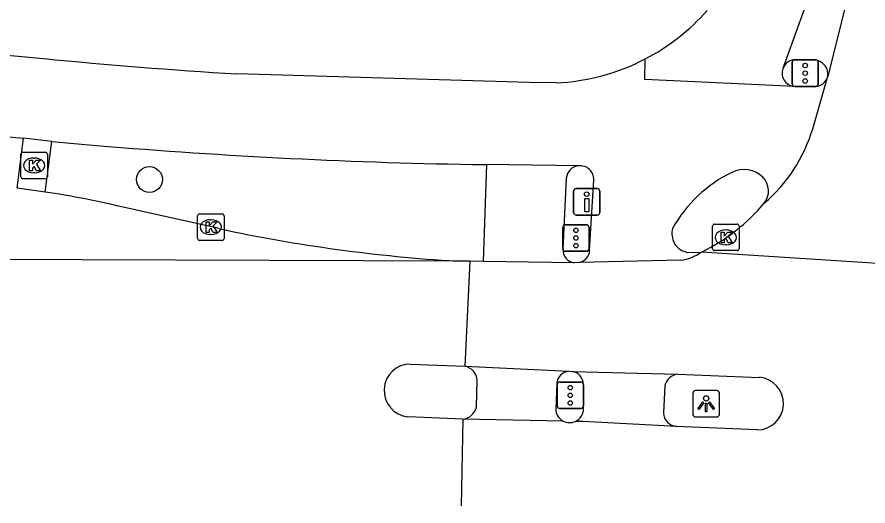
# Model space of a CAD drawing. Extents: x 160732 to 162105, y 387428 to 388479.
# Drawn here: x 161722.96 to 161755.09, y 387446.76 to 387465.2 of the extents above; entities that cross this region are included whole.
import ezdxf

# ---------------------------------------------------------------- set-up
doc = ezdxf.new("R2010")
doc.units = 0
for name, color, linetype in [('IMGEO_Boom', 7, 'Continuous'), ('IMGEO_Drukknoppaal', 7, 'Continuous'), ('IMGEO_Fietspad_gesloten', 7, 'Continuous'), ('IMGEO_Kolk', 7, 'Continuous'), ('IMGEO_Lichtpunt', 7, 'Continuous'), ('IMGEO_Rijbaan_lokaal_gesloten', 7, 'Continuous'), ('IMGEO_Rijbaan_lokaal_open', 7, 'Continuous'), ('IMGEO_Verkeersregelinstallatiepaal', 7, 'Continuous'), ('IMGEO_Voetpad_gesloten', 7, 'Continuous'), ('IMGEO_Voetpad_open', 7, 'Continuous')]:
    doc.layers.add(name, color=color, linetype=linetype)

msp = doc.modelspace()

# ---------------------------------------------------------------- linework, layer by layer
at = {"layer": 'IMGEO_Boom'}
msp.add_circle((161727.955, 387459.071), 0.489, dxfattribs=at)
at = {"layer": 'IMGEO_Drukknoppaal'}
for p, q in [((161743.976, 387457.831), (161743.976, 387458.631)), ((161743.976, 387458.631), (161743.976, 387457.831)), ((161744.076, 387458.731), (161744.866, 387458.731)), ((161744.866, 387458.731), (161744.076, 387458.731)), ((161744.966, 387458.631), (161744.966, 387457.831)), ((161744.966, 387457.831), (161744.966, 387458.631)), ((161744.866, 387457.731), (161744.076, 387457.731)), ((161744.076, 387457.731), (161744.866, 387457.731))]:
    msp.add_line(p, q, dxfattribs=at)
msp.add_lwpolyline([(161744.546, 387458.356), (161744.546, 387457.856), (161744.396, 387457.856), (161744.396, 387458.356), (161744.546, 387458.356)], dxfattribs=at)
msp.add_circle((161744.471, 387458.521), 0.085, dxfattribs=at)
for centre, start, end in [((161744.076, 387458.631), 90, 180), ((161744.076, 387458.631), 90, 180), ((161744.866, 387458.631), 0, 90), ((161744.866, 387458.631), 360, 90), ((161744.076, 387457.831), 180, 270), ((161744.076, 387457.831), 180, 270), ((161744.866, 387457.831), 270, 0), ((161744.866, 387457.831), 270, 0)]:
    msp.add_arc(centre, 0.1, start, end, dxfattribs=at)
at = {"layer": 'IMGEO_Fietspad_gesloten'}
for points in [[(161743.317, 387462.715), (161742.296, 387462.73), (161731.259, 387463.057)], [(161752.329, 387462.584), (161753.051, 387462.574)], [(161724.265, 387460.507), (161723.194, 387460.636)], [(161724.265, 387460.507), (161725.956, 387460.358)], [(161740.62, 387459.634), (161740.689, 387459.633)], [(161744.165, 387459.589), (161740.689, 387459.633)], [(161744.582, 387456.398), (161744.738, 387459.059)], [(161748.274, 387456.32), (161748.802, 387456.335)], [(161744.344, 387450.354), (161744.35, 387451.34)], [(161747.418, 387451.285), (161747.371, 387450.265)]]:
    msp.add_lwpolyline(points, dxfattribs=at)
for centre, radius, start, end in [((161729.182, 387529.628), 66.199, 259.7962, 265.4677), ((161743.688, 387666.339), 203.662, 264.43877, 266.50127), ((161742.955, 387470.777), 8.07, 272.5702, 297.4898), ((161730.933, 387545.769), 85.484, 255.84902, 264.80581), ((161753.054, 387463.137), 0.563, 269.6739, 333.7674), ((161743.644, 387669.745), 210.133, 265.17143, 269.17547), ((161744.219, 387459.073), 0.519, 358.4989, 95.9662), ((161752.158, 387454.754), 5.085, 115.6472, 150.8766), ((161750.415, 387458.411), 1.034, 46.7986, 116.3225), ((161750.583, 387458.638), 0.755, 322.2173, 44.2643), ((161748.405, 387457.026), 0.718, 163.5722, 259.5161), ((161744.078, 387456.428), 0.505, 283.1325, 356.5509), ((161743.846, 387451.333), 0.504, 0.8028, 81.3539), ((161747.978, 387451.156), 0.574, 96.0524, 167.0148), ((161743.823, 387450.423), 0.526, 295.0194, 352.5095), ((161747.899, 387450.286), 0.528, 182.2936, 266.5628)]:
    msp.add_arc(centre, radius, start, end, dxfattribs=at)
at = {"layer": 'IMGEO_Kolk'}
for p, q in [((161723.1, 387459.176), (161723.1, 387460.028)), ((161723.175, 387460.102), (161724.027, 387460.102)), ((161723.588, 387459.882), (161723.613, 387459.882)), ((161724.101, 387460.028), (161724.101, 387459.176)), ((161723.611, 387459.322), (161723.586, 387459.322)), ((161724.027, 387459.102), (161723.175, 387459.102)), ((161729.772, 387456.848), (161729.772, 387457.7)), ((161729.847, 387457.774), (161730.699, 387457.774)), ((161730.773, 387457.7), (161730.773, 387456.848)), ((161730.26, 387457.554), (161730.285, 387457.554)), ((161749.225, 387456.461), (161749.225, 387457.313)), ((161749.3, 387457.387), (161750.152, 387457.387)), ((161750.226, 387457.313), (161750.226, 387456.461)), ((161730.283, 387456.994), (161730.258, 387456.994)), ((161749.713, 387457.167), (161749.738, 387457.167)), ((161730.699, 387456.774), (161729.847, 387456.774)), ((161750.152, 387456.387), (161749.3, 387456.387)), ((161749.736, 387456.607), (161749.711, 387456.607))]:
    msp.add_line(p, q, dxfattribs=at)
for points in [[(161723.1, 387459.176), (161723.1, 387460.028)], [(161723.175, 387460.102), (161724.027, 387460.102)], [(161724.101, 387460.028), (161724.101, 387459.176)], [(161723.421, 387459.802), (161723.544, 387459.802), (161723.544, 387459.651), (161723.674, 387459.802), (161723.838, 387459.802), (161723.692, 387459.651), (161723.845, 387459.402), (161723.693, 387459.402), (161723.608, 387459.566), (161723.544, 387459.499), (161723.544, 387459.402), (161723.421, 387459.402), (161723.421, 387459.802)], [(161724.027, 387459.102), (161723.175, 387459.102)], [(161729.772, 387456.848), (161729.772, 387457.7)], [(161729.847, 387457.774), (161730.699, 387457.774)], [(161730.773, 387457.7), (161730.773, 387456.848)], [(161730.093, 387457.474), (161730.216, 387457.474), (161730.216, 387457.323), (161730.346, 387457.474), (161730.51, 387457.474), (161730.364, 387457.323), (161730.517, 387457.074), (161730.365, 387457.074), (161730.28, 387457.238), (161730.216, 387457.171), (161730.216, 387457.074), (161730.093, 387457.074), (161730.093, 387457.474)], [(161749.225, 387456.461), (161749.225, 387457.313)], [(161749.3, 387457.387), (161750.152, 387457.387)], [(161750.226, 387457.313), (161750.226, 387456.461)], [(161749.546, 387457.087), (161749.669, 387457.087), (161749.669, 387456.936), (161749.799, 387457.087), (161749.963, 387457.087), (161749.817, 387456.936), (161749.97, 387456.687), (161749.818, 387456.687), (161749.733, 387456.851), (161749.669, 387456.784), (161749.669, 387456.687), (161749.546, 387456.687), (161749.546, 387457.087)], [(161730.699, 387456.774), (161729.847, 387456.774)], [(161750.152, 387456.387), (161749.3, 387456.387)]]:
    msp.add_lwpolyline(points, dxfattribs=at)
for centre, start, end in [((161723.177, 387460.026), 91.552, 178.448), ((161723.177, 387460.026), 91.552, 178.448), ((161724.025, 387460.026), 1.552, 88.448), ((161724.025, 387460.026), 1.552, 88.448), ((161723.177, 387459.178), 181.552, 268.448), ((161723.177, 387459.178), 181.552, 268.448), ((161724.025, 387459.178), 271.552, 358.448), ((161724.025, 387459.178), 271.552, 358.448), ((161729.849, 387457.698), 91.552, 178.448), ((161729.849, 387457.698), 91.552, 178.448), ((161730.697, 387457.698), 1.552, 88.448), ((161730.697, 387457.698), 1.552, 88.448), ((161749.302, 387457.311), 91.552, 178.448), ((161749.302, 387457.311), 91.552, 178.448), ((161750.15, 387457.311), 1.552, 88.448), ((161750.15, 387457.311), 1.552, 88.448), ((161729.849, 387456.85), 181.552, 268.448), ((161729.849, 387456.85), 181.552, 268.448), ((161730.697, 387456.85), 271.552, 358.448), ((161730.697, 387456.85), 271.552, 358.448), ((161749.302, 387456.463), 181.552, 268.448), ((161749.302, 387456.463), 181.552, 268.448), ((161750.15, 387456.463), 271.552, 358.448), ((161750.15, 387456.463), 271.552, 358.448)]:
    msp.add_arc(centre, 0.0765, start, end, dxfattribs=at)
for centre, major_axis, ratio, start_param, end_param in [((161723.587, 387459.602), (-0.387, 0.002), 0.722429, 4.712389, 7.853982), ((161723.612, 387459.602), (-0.39, 0.002), 0.717154, 1.570796, 4.712389), ((161730.259, 387457.274), (-0.387, 0.002), 0.722429, 4.712389, 7.853982), ((161730.284, 387457.274), (-0.39, 0.002), 0.717154, 1.570796, 4.712389), ((161749.712, 387456.887), (-0.387, 0.002), 0.722429, 4.712389, 7.853982), ((161749.737, 387456.887), (-0.39, 0.002), 0.717154, 1.570796, 4.712389)]:
    msp.add_ellipse(centre, major_axis=major_axis, ratio=ratio, start_param=start_param, end_param=end_param, dxfattribs=at)
at = {"layer": 'IMGEO_Lichtpunt'}
for p, q in [((161748.485, 387451.016), (161748.485, 387450.209)), ((161748.485, 387451.016), (161748.485, 387450.209)), ((161749.387, 387451.111), (161748.579, 387451.111)), ((161749.387, 387451.111), (161748.579, 387451.111)), ((161749.481, 387450.209), (161749.481, 387451.016)), ((161749.481, 387450.209), (161749.481, 387451.016)), ((161748.579, 387450.115), (161749.387, 387450.115)), ((161748.579, 387450.115), (161749.387, 387450.115))]:
    msp.add_line(p, q, dxfattribs=at)
for points in [[(161748.859, 387450.68), (161748.898, 387450.652), (161748.71, 387450.39), (161748.672, 387450.417), (161748.859, 387450.68)], [(161748.961, 387450.632), (161749.008, 387450.632), (161749.008, 387450.31), (161748.961, 387450.31), (161748.961, 387450.632)], [(161749.071, 387450.652), (161749.109, 387450.679), (161749.296, 387450.417), (161749.257, 387450.389), (161749.071, 387450.652)]]:
    msp.add_lwpolyline(points, dxfattribs=at)
msp.add_circle((161748.984, 387450.814), 0.0994, dxfattribs=at)
for centre, start, end in [((161748.579, 387451.016), 90, 180), ((161748.579, 387451.016), 90, 180), ((161749.387, 387451.016), 0, 90), ((161749.387, 387451.016), 0, 90), ((161748.579, 387450.209), 180, 270), ((161748.579, 387450.209), 180, 270), ((161749.387, 387450.209), 270, 0), ((161749.387, 387450.209), 270, 360)]:
    msp.add_arc(centre, 0.0946, start, end, dxfattribs=at)
at = {"layer": 'IMGEO_Rijbaan_lokaal_gesloten'}
for points in [[(161751.9, 387463.309), (161753.146, 387466.763)], [(161754.499, 387466.658), (161753.575, 387462.953)], [(161752.329, 387462.584), (161752.319, 387462.582), (161746.668, 387462.838), (161746.68, 387463.618)], [(161753.007, 387460.987), (161753.559, 387462.888)], [(161753.559, 387462.888), (161753.575, 387462.953)], [(161750.931, 387457.9), (161751.179, 387458.176)], [(161739.56, 387455.993), (161693.488, 387456.154), (161680.31, 387456.415)], [(161748.802, 387456.335), (161749.024, 387456.44)], [(161748.024, 387456.023), (161744.193, 387455.937)], [(161774.66, 387454.665), (161748.802, 387456.335)], [(161740.062, 387455.985), (161739.56, 387455.993)], [(161740.062, 387455.985), (161739.864, 387452.024)], [(161740.563, 387455.978), (161740.062, 387455.985)], [(161743.992, 387455.931), (161740.563, 387455.978)], [(161744.193, 387455.937), (161743.992, 387455.931)], [(161737.821, 387452.11), (161739.864, 387452.024)], [(161739.864, 387452.024), (161743.792, 387451.835)], [(161743.792, 387451.835), (161743.922, 387451.831)], [(161743.922, 387451.831), (161747.917, 387451.727)], [(161747.917, 387451.727), (161750.993, 387451.608)], [(161739.794, 387450.032), (161737.716, 387450.123)], [(161739.794, 387450.032), (161739.727, 387446.755)], [(161743.585, 387449.956), (161739.794, 387450.032)], [(161747.867, 387449.759), (161744.322, 387449.941), (161744.045, 387449.946)], [(161750.912, 387449.626), (161747.867, 387449.759)]]:
    msp.add_lwpolyline(points, dxfattribs=at)
for centre, radius, start, end in [((161742.942, 387470.796), 8.093, 297.507, 318.6558), ((161752.356, 387463.089), 0.506, 154.2456, 266.9821), ((161747.306, 387462.695), 5.951, 310.6017, 343.3262), ((161745.503, 387463.015), 7.458, 298.1722, 316.7031), ((161747.789, 387457.734), 1.727, 277.8085, 305.8959), ((161737.814, 387451.114), 0.996, 89.5686, 264.3816), ((161750.909, 387450.619), 0.993, 270.1698, 85.1497), ((161743.825, 387450.424), 0.526, 242.8033, 294.7059)]:
    msp.add_arc(centre, radius, start, end, dxfattribs=at)
at = {"layer": 'IMGEO_Rijbaan_lokaal_open'}
for points in [[(161724.018, 387458.6), (161722.955, 387458.743)], [(161730.593, 387457.217), (161726.899, 387458.04)]]:
    msp.add_lwpolyline(points, dxfattribs=at)
for centre, radius, start, end in [((161718.935, 387424.76), 34.219, 76.5423, 81.458), ((161743.087, 387515.289), 59.401, 257.85821, 266.59606)]:
    msp.add_arc(centre, radius, start, end, dxfattribs=at)
at = {"layer": 'IMGEO_Verkeersregelinstallatiepaal'}
for p, q in [((161752.227, 387462.68), (161752.227, 387463.48)), ((161752.227, 387463.48), (161752.227, 387462.68)), ((161752.327, 387463.58), (161753.117, 387463.58)), ((161753.117, 387463.58), (161752.327, 387463.58)), ((161753.217, 387463.48), (161753.217, 387462.68)), ((161753.217, 387462.68), (161753.217, 387463.48)), ((161753.117, 387462.58), (161752.327, 387462.58)), ((161752.327, 387462.58), (161753.117, 387462.58)), ((161743.669, 387457.364), (161744.459, 387457.364)), ((161744.459, 387457.364), (161743.669, 387457.364)), ((161743.569, 387456.464), (161743.569, 387457.264)), ((161743.569, 387457.264), (161743.569, 387456.464)), ((161744.559, 387457.264), (161744.559, 387456.464)), ((161744.559, 387456.464), (161744.559, 387457.264)), ((161744.459, 387456.364), (161743.669, 387456.364)), ((161743.669, 387456.364), (161744.459, 387456.364)), ((161743.355, 387450.531), (161743.355, 387451.331)), ((161743.355, 387451.331), (161743.355, 387450.531)), ((161743.455, 387451.431), (161744.245, 387451.431)), ((161744.245, 387451.431), (161743.455, 387451.431)), ((161744.345, 387451.331), (161744.345, 387450.531)), ((161744.345, 387450.531), (161744.345, 387451.331)), ((161744.245, 387450.431), (161743.455, 387450.431)), ((161743.455, 387450.431), (161744.245, 387450.431))]:
    msp.add_line(p, q, dxfattribs=at)
for centre in [(161752.722, 387463.37), (161752.722, 387463.08), (161752.722, 387462.79), (161744.064, 387457.154), (161744.064, 387456.864), (161744.064, 387456.574), (161743.85, 387451.221), (161743.85, 387450.931), (161743.85, 387450.641)]:
    msp.add_circle(centre, 0.085, dxfattribs=at)
for centre, start, end in [((161752.327, 387463.48), 90, 180), ((161752.327, 387463.48), 90, 180), ((161753.117, 387463.48), 0, 90), ((161753.117, 387463.48), 360, 90), ((161752.327, 387462.68), 180, 270), ((161752.327, 387462.68), 180, 270), ((161753.117, 387462.68), 270, 0), ((161753.117, 387462.68), 270, 0), ((161743.669, 387457.264), 90, 180), ((161743.669, 387457.264), 90, 180), ((161744.459, 387457.264), 0, 90), ((161744.459, 387457.264), 360, 90), ((161743.669, 387456.464), 180, 270), ((161743.669, 387456.464), 180, 270), ((161744.459, 387456.464), 270, 0), ((161744.459, 387456.464), 270, 0), ((161743.455, 387451.331), 90, 180), ((161743.455, 387451.331), 90, 180), ((161744.245, 387451.331), 0, 90), ((161744.245, 387451.331), 360, 90), ((161743.455, 387450.531), 180, 270), ((161743.455, 387450.531), 180, 270), ((161744.245, 387450.531), 270, 0), ((161744.245, 387450.531), 270, 0)]:
    msp.add_arc(centre, 0.1, start, end, dxfattribs=at)
at = {"layer": 'IMGEO_Voetpad_gesloten'}
for points in [[(161740.305, 387450.493), (161740.334, 387451.487)], [(161743.34, 387451.379), (161743.301, 387450.41)]]:
    msp.add_lwpolyline(points, dxfattribs=at)
for centre, radius, start, end in [((161739.768, 387451.466), 0.567, 2.1578, 80.2292), ((161743.845, 387451.331), 0.507, 95.9774, 174.5274), ((161739.742, 387450.603), 0.573, 275.1781, 348.9325), ((161743.822, 387450.42), 0.521, 181.0922, 242.9639)]:
    msp.add_arc(centre, radius, start, end, dxfattribs=at)
at = {"layer": 'IMGEO_Voetpad_open'}
for points in [[(161753.116, 387463.571), (161752.357, 387463.595)], [(161722.955, 387458.743), (161723.194, 387460.636)], [(161724.018, 387458.6), (161724.265, 387460.507)], [(161740.689, 387459.633), (161740.563, 387455.978)], [(161743.701, 387459.118), (161743.57, 387456.442)]]:
    msp.add_lwpolyline(points, dxfattribs=at)
for centre, radius, start, end in [((161752.355, 387463.09), 0.505, 89.7767, 154.3016), ((161753.058, 387463.048), 0.526, 349.5418, 83.6621), ((161744.217, 387459.073), 0.518, 95.7874, 175.0705), ((161744.077, 387456.431), 0.507, 178.7084, 260.3935)]:
    msp.add_arc(centre, radius, start, end, dxfattribs=at)

doc.saveas('drawing.dxf')
